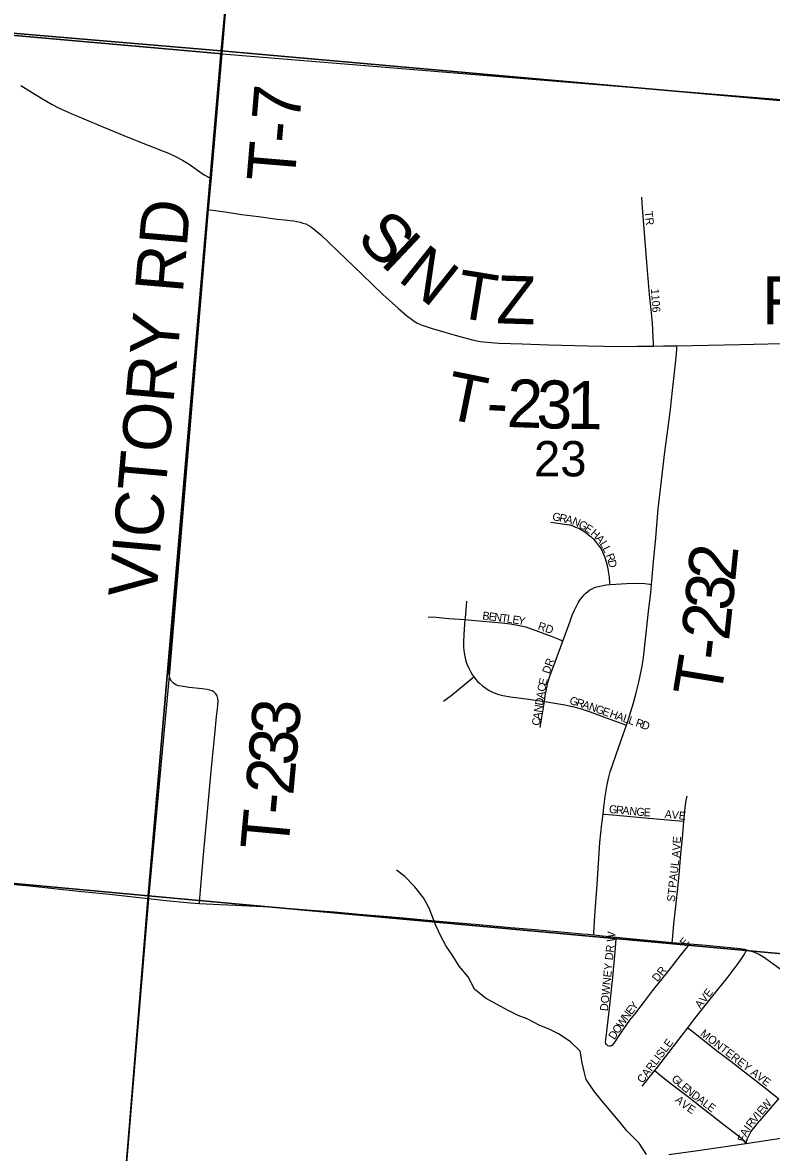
# Model space of a CAD drawing. Extents: x 1410790 to 1770854, y 566777 to 831614.
# Drawn here: x 1576682 to 1581361, y 704158 to 711218 of the extents above; entities that cross this region are included whole.
import ezdxf

# ---------------------------------------------------------------- set-up
doc = ezdxf.new("R2010")
doc.units = 0
for name, color, linetype in [('GM_X_County_Road', 7, 'Continuous'), ('GM_X_Minor_River', 7, 'Continuous'), ('GM_X_Section', 7, 'Continuous'), ('GM_X_Section_Text', 7, 'Continuous'), ('GM_X_Township', 7, 'Continuous'), ('GM_X_Township_Road', 7, 'Continuous'), ('GM_X_Township_Road_Text', 7, 'Continuous'), ('GM_X_Township_Subdivision', 7, 'Continuous'), ('GM_X_Township_Subdivision_Text', 7, 'Continuous'), ('GM_X_US_Route', 7, 'Continuous')]:
    doc.layers.add(name, color=color, linetype=linetype)

msp = doc.modelspace()

# ---------------------------------------------------------------- linework, layer by layer
at = {"layer": 'GM_X_County_Road'}
for points in [[(1576044.5, 705888), (1576131.1, 705880.2), (1576432.7, 705851.8), (1576728.4, 705823.4), (1577032.5, 705791.6), (1577225.8, 705771.2), (1577430, 705748.6), (1577471.5, 705743.9)], [(1577471.5, 705743.9), (1577471.7, 705743.9), (1577559.4, 705734), (1577732.3, 705717.3), (1577787.6, 705712.9)], [(1577787.6, 705712.9), (1577914.6, 705707.8), (1578015.5, 705703.4), (1578098.7, 705699.9), (1578228.6, 705692.4), (1578356.8, 705683.2), (1578484.7, 705672.5), (1578631.8, 705660.4), (1578784.2, 705647), (1578940.1, 705633.6), (1579062.5, 705623.5), (1579190.7, 705611.4), (1579330.3, 705599.7), (1579534.5, 705582.4), (1579731.6, 705564.5), (1579862.1, 705552.7), (1580021.9, 705538.7), (1580177.7, 705524.4)], [(1580177.7, 705524.4), (1580213.1, 705521.1), (1580250.9, 705517)], [(1580250.9, 705517), (1580306.5, 705511), (1580392.3, 705502.6)], [(1580392.3, 705502.6), (1580473.8, 705494.7), (1580699.6, 705473.8), (1580741.4, 705470.2)], [(1580741.4, 705470.2), (1580851.2, 705460.9)], [(1580851.2, 705460.9), (1580953.1, 705452.2), (1581123.7, 705436.9), (1581165.8, 705432), (1581192.5, 705427.1), (1581204.4, 705424.3)], [(1581204.4, 705424.3), (1581219.9, 705420.6), (1581242.4, 705413.7), (1581264.6, 705404.9), (1581286.2, 705394.8), (1581310.9, 705379.8), (1581422.2, 705300.9), (1581491, 705249.3), (1581525.2, 705224.2)]]:
    msp.add_lwpolyline(points, dxfattribs=at)
at = {"layer": 'GM_X_Minor_River'}
msp.add_lwpolyline([(1580581, 704145.5), (1580533.7, 704216.3), (1580458.5, 704293.4), (1580415, 704344), (1580304.4, 704477.8), (1580251, 704542.6), (1580203.8, 704613.4), (1580190.4, 704663.7), (1580179, 704718), (1580165.9, 704790.4), (1580104.5, 704851.3), (1580030.9, 704898.3), (1579973.1, 704929.1), (1579913.2, 704951.8), (1579835.5, 704992.9), (1579779.6, 705013.6), (1579715.8, 705044.5), (1579648.1, 705081.4), (1579574.4, 705122.4), (1579504.9, 705177.4), (1579465.8, 705256.1), (1579410.4, 705320.9), (1579367.2, 705391.7), (1579329.8, 705446.3), (1579294.5, 705508.9), (1579265.2, 705575.5), (1579222.5, 705684.4), (1579187.2, 705749), (1579133.9, 705817.9), (1579070.6, 705882.8), (1579018.9, 705921.6)], dxfattribs=at)
at = {"layer": 'GM_X_Section'}
for points in [[(1573281.6, 716755.8), (1578419.1, 716300.4), (1577923.7, 711041.4), (1572586.3, 711496.1)], [(1578419.1, 716300.4), (1583863.1, 715803.7), (1583457.2, 710550.8), (1577923.7, 711041.4)], [(1572586.3, 711496.1), (1577923.7, 711041.4), (1577466, 705761.9), (1572215, 706247.2)], [(1577923.7, 711041.4), (1583457.2, 710550.8), (1582978.6, 705257), (1577466, 705761.9)], [(1572215, 706247.2), (1577466, 705761.9), (1577021.1, 700282.3), (1571988.9, 700698.1)], [(1577466, 705761.9), (1582978.6, 705257), (1582419.4, 699882.5), (1577021.1, 700282.3)]]:
    msp.add_lwpolyline(points, close=True, dxfattribs=at)
at = {"layer": 'GM_X_Township'}
for points in [[(1568119.6, 717279), (1567847.7, 714189.3), (1567736.3, 713023.8), (1567713.4, 712780.3), (1567699, 712623.5), (1567635.1, 711954), (1572592.8, 711495.9), (1575739.3, 711217.4), (1577928.6, 711023.7), (1581827.8, 710704.5), (1586496.4, 710270.5)], [(1576464.1, 697901.2), (1576805.5, 697828.6), (1576934, 699263.6), (1577005.7, 700167.5), (1577013.8, 700269.2), (1577297.8, 703665.6), (1577471.7, 705743.9), (1577599.5, 707133.8), (1577842.9, 710050), (1577861.6, 710247.6), (1577928.6, 711023.7), (1575739.3, 711217.4)], [(1577297.8, 703665.6), (1577471.7, 705743.9), (1577599.5, 707133.8), (1577842.9, 710050), (1577861.6, 710247.6), (1577928.6, 711023.7), (1581827.8, 710704.5), (1586496.4, 710270.5)]]:
    msp.add_lwpolyline(points, dxfattribs=at)
at = {"layer": 'GM_X_Township_Road'}
for points in [[(1577928.6, 711023.7), (1577955.3, 711323.5), (1577977.5, 711568.1), (1578005.8, 711894.5), (1578023.8, 712107.9)], [(1577861.6, 710247.6), (1577869.8, 710339.2), (1577878.1, 710434.6), (1577891.1, 710583.2), (1577907.8, 710783.7), (1577921.8, 710944), (1577928.6, 711023.7)], [(1576670.9, 710825.7), (1576797, 710749.1), (1576867.6, 710707), (1576911.3, 710684.1), (1576986.1, 710649.8), (1577182.9, 710567.8), (1577349.7, 710498.9), (1577471.9, 710451.3), (1577593.7, 710402.7), (1577638.2, 710382.6), (1577681.2, 710359.6), (1577722.5, 710333.6), (1577789.2, 710285.9), (1577817, 710268), (1577834, 710258.2), (1577843.9, 710253.3), (1577853, 710249.8), (1577861.6, 710247.6)], [(1577842.9, 710050.1), (1577861.6, 710247.6)], [(1577598.6, 707144), (1577598.1, 707151), (1577599.2, 707200.4), (1577604.2, 707266), (1577624.4, 707494.4), (1577664.8, 707967.9), (1577684.6, 708196.5), (1577708.4, 708457.6), (1577741.7, 708833), (1577764.9, 709110.6), (1577782.5, 709338), (1577796.9, 709500.9), (1577823.2, 709811.1), (1577838.9, 710007.2), (1577842.9, 710050.1)], [(1577842.9, 710050.1), (1577854.9, 710048.4), (1577959.6, 710033.5), (1578050.7, 710019.3), (1578157.3, 710005.7), (1578272.9, 709990.8), (1578320.3, 709985.2), (1578354.9, 709981), (1578376.2, 709978.6), (1578396.8, 709974.8), (1578415.8, 709970.8), (1578434, 709965.8), (1578451, 709960), (1578466.7, 709952.2), (1578481.6, 709943.5), (1578498.5, 709932.3), (1578544.8, 709892.6), (1578650.5, 709792.2), (1578803, 709643.6), (1578934.1, 709519.9), (1579030.6, 709431), (1579080.6, 709388.3), (1579120.1, 709358.2), (1579148.4, 709340.7), (1579179, 709327.3), (1579241.6, 709306.8), (1579414.8, 709257.2), (1579493.9, 709235.4), (1579542.1, 709225), (1579607.8, 709218.5), (1579657, 709215.1), (1579804.3, 709211), (1579967.9, 709205.7), (1580213.8, 709198.4), (1580312.2, 709196.5), (1580459.7, 709194.3), (1580525.1, 709195.5), (1580598.5, 709196.4), (1580625, 709196.8)], [(1580770.7, 709199.1), (1580868.3, 709200.6), (1580966.7, 709202.6), (1581163.5, 709206.6), (1581425.8, 709212.2), (1581494.6, 709213)], [(1580611.8, 707707.4), (1580614.5, 707732.7), (1580624.8, 707849.6), (1580638.1, 707999.2), (1580654.2, 708179.4), (1580673.8, 708357), (1580695.7, 708536.2), (1580713.8, 708674.3), (1580729.5, 708802.7), (1580742.8, 708919), (1580757.4, 709049.8), (1580767, 709145.4), (1580769.5, 709181.2), (1580770.7, 709199.1)], [(1580625, 709196.8), (1580687.4, 709197.8)], [(1580687.4, 709197.8), (1580737.1, 709198.5), (1580770.7, 709199.1)], [(1580455, 706828.2), (1580463.1, 706851.7), (1580483.1, 706912.9), (1580499.3, 706968), (1580515.8, 707030.3), (1580532.1, 707095.7), (1580541.2, 707136.3), (1580552.7, 707196.8), (1580562.2, 707251.3), (1580576.9, 707383.4), (1580592.7, 707538.3), (1580606.6, 707656.4), (1580611.8, 707707.4)], [(1577787.6, 705712.9), (1577789.5, 705746.8), (1577795.9, 705822.3), (1577813.4, 706018.2), (1577839.8, 706312), (1577860.3, 706540.5), (1577882.6, 706768.8), (1577894.8, 706882.8), (1577901.4, 706947.9), (1577903.3, 706980.1), (1577901.9, 706995.6), (1577897.6, 707010.2), (1577889.8, 707023), (1577879.1, 707033.7), (1577866.1, 707041.5), (1577851.4, 707046.8), (1577835.8, 707050.7), (1577803.9, 707055.7), (1577722.4, 707064.1), (1577673.4, 707070.8), (1577656.9, 707074.5), (1577640.8, 707080.6), (1577625.9, 707089.6), (1577613.5, 707101.9), (1577604.6, 707117), (1577599.5, 707133.8), (1577598.6, 707144)], [(1580309, 706272.8), (1580314.2, 706315.9), (1580323.2, 706381.2), (1580335.4, 706457.6), (1580343.4, 706494.9), (1580354.5, 706535.4), (1580365.6, 706570.7), (1580393.4, 706651.9), (1580434.6, 706768.7), (1580455, 706828.2)], [(1580250.9, 705517), (1580251.8, 705531.2), (1580258.1, 705635.8), (1580271.6, 705831.5), (1580289.3, 706095.4), (1580301.7, 706212.3), (1580309, 706272.8)]]:
    msp.add_lwpolyline(points, dxfattribs=at)
at = {"layer": 'GM_X_Township_Subdivision'}
for points in [[(1580625, 709196.8), (1580624.4, 709209.7), (1580622.6, 709253.7), (1580617.6, 709342.2), (1580609, 709425.2), (1580598.7, 709519.6), (1580583.6, 709719.6), (1580572.1, 709850.2), (1580555.3, 710060.4), (1580551.1, 710127.4)], [(1579983.2, 708096.6), (1580070.6, 708084.2), (1580098.9, 708078.8), (1580119.3, 708072.7), (1580137.7, 708065.9), (1580156.8, 708058.1), (1580178.6, 708046.2), (1580200.7, 708032.3), (1580219.1, 708018.3), (1580235.4, 708005.3), (1580248, 707992), (1580262.8, 707975.1), (1580281.5, 707950.9), (1580296.3, 707930), (1580306.4, 707910.2), (1580321.2, 707875.2), (1580329.3, 707848.3), (1580336.3, 707818.2), (1580341.7, 707789.4), (1580346.4, 707753.7), (1580350.3, 707715.8), (1580351.3, 707706.7)], [(1580058.6, 707353.8), (1580073, 707391.6), (1580101.6, 707472.5), (1580117, 707514.7), (1580129.8, 707545.6), (1580140.7, 707567.4), (1580153.9, 707591.5), (1580168.9, 707615.2), (1580180.2, 707629.8), (1580190.9, 707641.9), (1580202.1, 707653.3), (1580214.3, 707663.7), (1580227.3, 707673), (1580241, 707680.9), (1580255.5, 707687.6), (1580270.5, 707692.9), (1580298.4, 707699.2), (1580328.8, 707704.7), (1580351.3, 707706.7)], [(1580351.3, 707706.7), (1580389.3, 707710.1), (1580454.7, 707713.3), (1580529.4, 707714.7), (1580569.7, 707712.5), (1580600.6, 707708.8), (1580611.8, 707707.4)], [(1579455.4, 707603.8), (1579446.7, 707496.1), (1579446.1, 707487.5)], [(1579215.4, 707505.6), (1579264.8, 707502), (1579346, 707495.3), (1579446.1, 707487.5)], [(1579446.1, 707487.5), (1579439, 707397), (1579436.9, 707345.6), (1579437.8, 707312.6), (1579440.7, 707279.7), (1579447, 707247), (1579456.9, 707215.2), (1579469.8, 707184.7), (1579480.8, 707162.5), (1579493.7, 707141), (1579501.4, 707130.5)], [(1579446.1, 707487.5), (1579486.7, 707484.3), (1579676.2, 707467.4), (1579731.7, 707460.2), (1579784, 707451.5), (1579825.7, 707442), (1579866.7, 707427.9), (1579984.4, 707384.2), (1580047.5, 707358.4), (1580058.6, 707353.8)], [(1579942.8, 706976), (1579948.4, 707013.9), (1579957.6, 707063), (1579964.9, 707094.6), (1579978.8, 707141.3), (1580006.9, 707218), (1580058.6, 707353.8)], [(1579311.6, 706977.4), (1579367.6, 707020.4), (1579491.8, 707122.6), (1579501.4, 707130.5)], [(1579501.4, 707130.5), (1579513.5, 707114.2), (1579524.7, 707101.7), (1579536.8, 707090.2), (1579555.8, 707074.4), (1579576, 707059.7), (1579598.5, 707045.3), (1579619.1, 707034.4), (1579634.4, 707027.8), (1579650.1, 707022.2), (1579682.2, 707013.8), (1579730.9, 707005), (1579844.6, 706989.4), (1579942.8, 706976)], [(1579917.1, 706814), (1579935.3, 706925.8), (1579942.8, 706976)], [(1579942.8, 706976), (1579958, 706973.9), (1580070.7, 706954.4), (1580118.5, 706944.1), (1580165.7, 706931.7), (1580227.7, 706911.9), (1580334.9, 706871.9), (1580427.3, 706838.3), (1580455, 706828.2)], [(1580814.1, 706227.9), (1580817.6, 706271), (1580824.5, 706329.9), (1580828.7, 706358.1), (1580834.6, 706385.2)], [(1580309, 706272.8), (1580317, 706272), (1580368, 706267.2), (1580572.1, 706249.7), (1580785.3, 706230.5), (1580814.1, 706227.9)], [(1580741.4, 705470.2), (1580742.6, 705484.4), (1580751.7, 705587), (1580766.6, 705713), (1580776.7, 705809.6), (1580784.1, 705892), (1580796, 706023.8), (1580805.5, 706122.5), (1580814.1, 706227.9)], [(1580337.3, 704827.1), (1580330.3, 704832.8), (1580326, 704838.5), (1580324.1, 704847.1), (1580332.9, 704912.8), (1580348.3, 705041.3), (1580370.9, 705250.1), (1580385.2, 705410.9), (1580391.5, 705492.5), (1580392.3, 705502.6)], [(1580337.3, 704827.1), (1580345.9, 704824.4), (1580355.1, 704824.7), (1580362.9, 704827.1), (1580371.6, 704833.1), (1580384.8, 704848.5), (1580409.6, 704887.6), (1580439.3, 704930.4), (1580476.5, 704983.9), (1580508.3, 705022.7), (1580567.9, 705102), (1580618.7, 705167.3), (1580722, 705296.5), (1580792.9, 705388), (1580834.2, 705439.7), (1580851.2, 705460.9)], [(1580839.3, 704937.3), (1580882.4, 704994.2), (1580987.1, 705126.8), (1581096.8, 705264.4), (1581160, 705347.8), (1581192.8, 705396.9), (1581199, 705410), (1581202.7, 705419.9), (1581204.4, 705424.3)], [(1580633.2, 704670.1), (1580651.3, 704692.5), (1580769, 704844.3), (1580839.3, 704937.3)], [(1580839.3, 704937.3), (1580863.5, 704918.2), (1580914.7, 704877.7), (1581016.8, 704796.8), (1581107.2, 704727.3), (1581210.7, 704647.9), (1581312.8, 704566.8), (1581373.1, 704520.3), (1581397.9, 704500.5), (1581407.3, 704492.9)], [(1580553.3, 704571.1), (1580633.2, 704670.1)], [(1580633.2, 704670.1), (1580649.7, 704655.8), (1580662.2, 704644.9), (1580727, 704593.3), (1580792.8, 704542.8), (1580845.3, 704502.3), (1580924.1, 704441.4), (1580989.4, 704390.3), (1581067.9, 704328.9), (1581153.1, 704264.4), (1581173.8, 704247.1), (1581183, 704236.6), (1581193.5, 704223.1), (1581200.2, 704214.5)], [(1581200.2, 704214.5), (1581210.7, 704244), (1581219.3, 704262.5), (1581232.9, 704286.5), (1581274.2, 704337.8), (1581327.5, 704400.8), (1581403.1, 704488.1), (1581407.3, 704492.9)]]:
    msp.add_lwpolyline(points, dxfattribs=at)
at = {"layer": 'GM_X_US_Route'}
msp.add_lwpolyline([(1580720.1, 704145.1), (1580914.9, 704172.4), (1581200.2, 704214.5), (1581434.1, 704249.1)], dxfattribs=at)

# ---------------------------------------------------------------- texts
at = {"layer": 'GM_X_Section_Text'}
msp.add_text('23', height=221, rotation=0.00001, dxfattribs=at).set_placement((1579877.4, 708382.6))
at = {"layer": 'GM_X_Township_Road_Text'}
for s, rotation, p in [('T-7', 85.23483, (1578380.8, 710213.9)), ('RD', 85.07375, (1577683, 709523.2)), ('S', 315.94312, (1578759.4, 709858.5)), ('I', 316.66816, (1578908.9, 709713.8)), ('N', 321.49641, (1579018.6, 709611.9)), ('T', 350.66602, (1579376.6, 709380.2)), ('Z', 358.15565, (1579640.2, 709339.7)), ('RD', 0.00001, (1581303, 709331.9)), ('VICTORY', 84.9299, (1577515.8, 707613.8)), ('T', 348.56736, (1579307.9, 708748.7)), ('2', 358.1401, (1579705.1, 708691.6)), ('3', 358.23415, (1579890.3, 708685.6)), ('1', 359.36257, (1580081.5, 708679.7)), ('-', 357.07898, (1579576, 708698.1)), ('2', 84.24046, (1581134.2, 707720.4)), ('3', 84.16097, (1581115.3, 707536.1)), ('2', 83.82323, (1581095.2, 707350.4)), ('-', 83.2797, (1581080.5, 707225)), ('T', 80.6807, (1581042.1, 706988.8)), ('3', 85.52964, (1578406.1, 706756.6)), ('3', 84.98747, (1578389.7, 706569.4)), ('2', 84.81566, (1578372.9, 706384.4)), ('-', 84.75993, (1578361.6, 706261.4)), ('T', 84.75551, (1578341.1, 706037.9))]:
    msp.add_text(s, height=300, rotation=rotation, dxfattribs=at).set_placement(p)
at = {"layer": 'GM_X_Township_Subdivision_Text'}
for s, rotation, p in [('TR', 276.33753, (1580568.6, 710037.7)), ('1106', 273.95011, (1580608.2, 709553.4)), ('G', 348.44571, (1579989.1, 708110)), ('R', 348.43284, (1580032.2, 708101.2)), ('A', 346.47792, (1580070.6, 708093.3)), ('N', 337.99562, (1580111.5, 708083.6)), ('G', 330.56962, (1580150.8, 708067.9)), ('E', 326.87075, (1580188.4, 708046.7)), ('H', 317.92183, (1580226.7, 708020.8)), ('A', 310.74591, (1580258.3, 707992.5)), ('L', 302.53825, (1580285.8, 707960.7)), ('L', 296.785, (1580304.1, 707932.2)), ('R', 290.43953, (1580325.2, 707890.2)), ('D', 282.75874, (1580338.5, 707854.8)), ('B', 352.45029, (1579553, 707489.5)), ('E', 352.4499, (1579592.2, 707484.3)), ('N', 352.43857, (1579627.1, 707479.7)), ('T', 352.4499, (1579670.7, 707473.9)), ('L', 352.43785, (1579705.6, 707469.2)), ('E', 352.19055, (1579740.5, 707464.6)), ('Y', 348.98156, (1579774.6, 707460)), ('RD', 341.56505, (1579897.9, 707427.5)), ('DR', 70.5566, (1579974.1, 707144.7)), ('E', 76.73914, (1579953.4, 707072.7)), ('A', 80.62392, (1579940, 706991.1)), ('C', 80.63895, (1579947.1, 707034.5)), ('N', 80.62392, (1579925.7, 706904.3)), ('D', 80.63658, (1579932.8, 706947.7)), ('G', 343.55619, (1580095.6, 706961.4)), ('R', 342.97047, (1580137.7, 706949)), ('A', 341.37842, (1580175.2, 706937.5)), ('N', 341.03282, (1580216.8, 706923.4)), ('G', 341.05879, (1580258.4, 706909.1)), ('A', 80.63658, (1579918.5, 706860.9)), ('E', 341.02071, (1580300, 706894.9)), ('H', 341.0535, (1580345.9, 706879.1)), ('A', 341.0535, (1580387.5, 706864.8)), ('L', 341.04655, (1580429.1, 706850.5)), ('L', 341.04655, (1580462.4, 706839.1)), ('C', 80.63348, (1579912.1, 706821.8)), ('R', 341.04194, (1580508.1, 706823.4)), ('D', 341.03728, (1580545.6, 706810.5)), ('G', 354.63738, (1580344.7, 706279.7)), ('R', 354.62529, (1580388.5, 706275.6)), ('A', 354.63124, (1580427.9, 706271.9)), ('N', 354.61561, (1580471.7, 706267.8)), ('G', 354.63124, (1580515.5, 706263.6)), ('E', 357.64297, (1580562.2, 706259.3)), ('A', 354.39597, (1580692.2, 706248.9)), ('V', 354.41705, (1580736, 706244.6)), ('E', 352.65811, (1580779.4, 706240.4)), ('AVE', 86.05688, (1580787.6, 705998.2)), ('PAUL', 83.65713, (1580765.6, 705809.4)), ('ST', 82.88002, (1580756.8, 705721.5)), ('DOWNEY DR W', 84.34438, (1580338.8, 705039.2)), ('E', 50.34122, (1580821.9, 705441.9)), ('DR', 50.70734, (1580648.9, 705220.3)), ('AVE', 51.95372, (1580917.2, 705052.9)), ('N', 53.73323, (1580460.3, 704979)), ('E', 52.38142, (1580486.1, 705014.2)), ('Y', 52.29946, (1580507.6, 705042.1)), ('W', 56.19802, (1580428.8, 704931.9)), ('D', 56.27961, (1580379.9, 704858.8)), ('O', 56.26143, (1580404.3, 704895.3)), ('MONTEREY AVE', 322.30435, (1580912.8, 704891.7)), ('CARLISLE', 52.95762, (1580556.3, 704586.4)), ('G', 319.5955, (1580732.7, 704609.9)), ('L', 319.60126, (1580766.2, 704581.4)), ('E', 319.60126, (1580793, 704558.6)), ('N', 320.3509, (1580820.3, 704535.3)), ('A', 319.45561, (1580755.1, 704479.3)), ('V', 323.41146, (1580791.4, 704448.4)), ('D', 322.95859, (1580856.2, 704505.7)), ('A', 323.42713, (1580891.6, 704478.9)), ('L', 323.4448, (1580927, 704452.7)), ('W', 49.22052, (1581325.8, 704415.3)), ('E', 326.07445, (1580828.9, 704420.7)), ('E', 323.41423, (1580955.2, 704431.7)), ('I', 49.4224, (1581288.5, 704372)), ('E', 49.23568, (1581302.8, 704388.7)), ('R', 52.75124, (1581236.9, 704307.2)), ('V', 50.26158, (1581260.5, 704338.3)), ('F', 74.88383, (1581196.7, 704220.9)), ('A', 62.41854, (1581204.9, 704252.2)), ('I', 54.30993, (1581224.3, 704289.7))]:
    msp.add_text(s, height=50, rotation=rotation, dxfattribs=at).set_placement(p)

doc.saveas('drawing.dxf')
